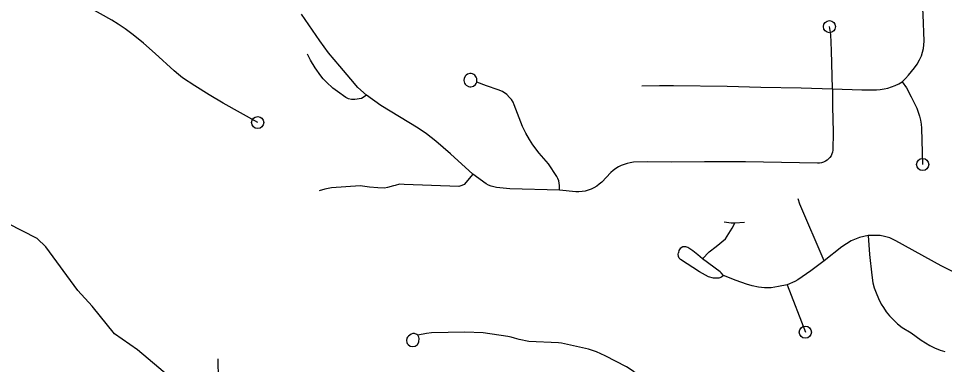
# Model space of a CAD drawing. Extents: x -19 to 366, y -4 to 359.
# Drawn here: x 146.019 to 146.741, y 192.473 to 192.743 of the extents above; entities that cross this region are included whole.
import ezdxf

# ---------------------------------------------------------------- set-up
doc = ezdxf.new("R2010")
doc.units = 0
for name, color, linetype in [('Level 33', 7, 'Continuous'), ('Level 35', 7, 'Continuous'), ('Level 60', 7, 'Continuous')]:
    doc.layers.add(name, color=color, linetype=linetype)

msp = doc.modelspace()

# ---------------------------------------------------------------- linework, layer by layer
at = {"layer": 'Level 33'}
for points in [[(146.70787, 192.69332), (146.71047, 192.69585), (146.71295, 192.69852), (146.71528, 192.70132), (146.71744, 192.70424), (146.71946, 192.70727), (146.72131, 192.71041), (146.72299, 192.71364), (146.72382, 192.71644), (146.7244, 192.7193), (146.72479, 192.7222), (146.72492, 192.72512), (146.72415, 192.74588), (146.72221, 192.78004)], [(146.20515, 192.66151), (146.17816, 192.67679), (146.16733, 192.6832), (146.15618, 192.69016), (146.14654, 192.69655), (146.14339, 192.69897), (146.14006, 192.70182), (146.1251, 192.71557), (146.1161, 192.72361), (146.10811, 192.73016), (146.10165, 192.73484), (146.09629, 192.73836), (146.09129, 192.74141), (146.07135, 192.75259), (146.05997, 192.75917), (146.03616, 192.77432)], [(146.28992, 192.68294), (146.28335, 192.68901), (146.27768, 192.69545), (146.26935, 192.70557), (146.26049, 192.71603), (146.25367, 192.72546), (146.23926, 192.74624)], [(146.65351, 192.688), (146.65276, 192.71786), (146.65224, 192.73019), (146.65113, 192.73644)], [(146.28992, 192.68294), (146.28735, 192.68099), (146.28621, 192.68028), (146.28086, 192.67963), (146.2783, 192.6796), (146.27597, 192.67998), (146.27383, 192.68103), (146.26734, 192.68569), (146.26387, 192.68843), (146.25881, 192.69297), (146.25632, 192.69561), (146.2543, 192.69808), (146.25, 192.70422), (146.2464, 192.71038), (146.24406, 192.71505)], [(146.37597, 192.69307), (146.37622, 192.69501), (146.37602, 192.69606), (146.37567, 192.69698), (146.37446, 192.69853), (146.37366, 192.6991), (146.3727, 192.69954), (146.37165, 192.69976), (146.37066, 192.69978), (146.36878, 192.69924), (146.36787, 192.69866), (146.36716, 192.69797), (146.36621, 192.69625), (146.36596, 192.69431), (146.36614, 192.69334), (146.36652, 192.69234), (146.36704, 192.6915), (146.36778, 192.69073), (146.36949, 192.68978), (146.37056, 192.68955), (146.37153, 192.68954), (146.37341, 192.69008), (146.37496, 192.69128), (146.37553, 192.69209), (146.37597, 192.69307)], [(146.44046, 192.60859), (146.44062, 192.61044), (146.44061, 192.6123), (146.44039, 192.61415), (146.43998, 192.61597), (146.43938, 192.61773), (146.43859, 192.61942), (146.43207, 192.62922), (146.42483, 192.63774), (146.41969, 192.64421), (146.41715, 192.64819), (146.41442, 192.65323), (146.41182, 192.65852), (146.4053, 192.67547), (146.40439, 192.67738), (146.40305, 192.67946), (146.4017, 192.68111), (146.39947, 192.68337), (146.39599, 192.68589), (146.39268, 192.68721), (146.38357, 192.69018), (146.37597, 192.69307)], [(146.65351, 192.688), (146.67639, 192.68712), (146.68775, 192.68718), (146.69078, 192.6874), (146.6938, 192.68784), (146.69676, 192.68851), (146.69965, 192.68939), (146.70248, 192.6905), (146.70521, 192.69181), (146.70787, 192.69332)], [(146.70787, 192.69332), (146.7113, 192.68866), (146.71497, 192.68164), (146.71924, 192.67267), (146.72037, 192.66968), (146.72131, 192.66662), (146.72209, 192.66351), (146.72266, 192.66037), (146.72304, 192.65719), (146.72387, 192.62876)], [(146.65351, 192.688), (146.65355, 192.67398), (146.65403, 192.65395), (146.65388, 192.63997), (146.65357, 192.63845), (146.65307, 192.63697), (146.65238, 192.63558), (146.65149, 192.6343), (146.65044, 192.63314), (146.64926, 192.63213), (146.64796, 192.63129), (146.64653, 192.63063), (146.64506, 192.63016), (146.64352, 192.62989), (146.64196, 192.62983), (146.58573, 192.63097), (146.55366, 192.63091), (146.52774, 192.63059), (146.50892, 192.63085), (146.49823, 192.63054), (146.4958, 192.63018), (146.4934, 192.62962), (146.49106, 192.62887), (146.48879, 192.62794), (146.48662, 192.62683), (146.48452, 192.62554), (146.48253, 192.62409), (146.48066, 192.62249), (146.4735, 192.61487), (146.47163, 192.61329), (146.46961, 192.61188), (146.46749, 192.61064), (146.46527, 192.60958), (146.46295, 192.60872), (146.46061, 192.60806), (146.45818, 192.6076), (146.45572, 192.60734), (146.45329, 192.6073), (146.44046, 192.60859)], [(146.50492, 192.69021), (146.51846, 192.69054), (146.52952, 192.69046), (146.57132, 192.68987), (146.5977, 192.68922), (146.62905, 192.68867), (146.65351, 192.688)], [(146.37303, 192.6213), (146.35562, 192.63702), (146.3442, 192.6469), (146.33673, 192.65274), (146.33023, 192.65712), (146.30122, 192.67494), (146.28992, 192.68294)], [(146.37303, 192.6213), (146.36616, 192.61326), (146.36434, 192.61237), (146.36209, 192.61156), (146.31942, 192.61305), (146.31586, 192.61335), (146.31236, 192.61246), (146.31104, 192.61206), (146.30651, 192.6107), (146.30416, 192.61023), (146.29882, 192.61046), (146.29231, 192.61106), (146.2852, 192.61203), (146.2628, 192.61054), (146.25752, 192.60957), (146.25323, 192.60821)], [(146.44046, 192.60859), (146.40182, 192.60968), (146.39137, 192.61071), (146.38927, 192.61119), (146.38721, 192.61187), (146.38525, 192.61273), (146.38334, 192.61376), (146.37303, 192.6213)], [(146.64716, 192.55353), (146.62796, 192.59767), (146.62688, 192.60191)], [(146.57731, 192.58286), (146.57459, 192.58291), (146.56909, 192.58375)], [(146.55223, 192.55519), (146.55729, 192.56048), (146.56273, 192.56463), (146.56996, 192.57078), (146.57525, 192.579), (146.57731, 192.58286)], [(146.58485, 192.58338), (146.57731, 192.58286)], [(146.68129, 192.57332), (146.67452, 192.57164), (146.66822, 192.56918), (146.66081, 192.5644), (146.64716, 192.55353)], [(146.68129, 192.57332), (146.68252, 192.55838), (146.68412, 192.54219), (146.68495, 192.53643), (146.68604, 192.53245), (146.68748, 192.52856), (146.68944, 192.52407), (146.69163, 192.5197), (146.69325, 192.51699), (146.69551, 192.51375), (146.69799, 192.51067), (146.7008, 192.50767), (146.70429, 192.5044), (146.70795, 192.50145), (146.71481, 192.49722), (146.7226, 192.49155), (146.72608, 192.48934), (146.72955, 192.48739), (146.73311, 192.48563), (146.73752, 192.4838), (146.74111, 192.4826)], [(146.78022, 192.53912), (146.77254, 192.53865), (146.76545, 192.53967), (146.7562, 192.54171), (146.74871, 192.54438), (146.73839, 192.54948), (146.70304, 192.56907), (146.6983, 192.57135), (146.69401, 192.57255), (146.69083, 192.57324), (146.68129, 192.57332)], [(146.55223, 192.55519), (146.54856, 192.55828), (146.54455, 192.5612), (146.54058, 192.56395), (146.53924, 192.56445), (146.53683, 192.56434), (146.53482, 192.56317), (146.53376, 192.56162), (146.53342, 192.56013), (146.53332, 192.55972)], [(146.56859, 192.54206), (146.56706, 192.54079), (146.56498, 192.53998), (146.56081, 192.54005), (146.55676, 192.54098), (146.54991, 192.54495), (146.53498, 192.55465), (146.53385, 192.55552), (146.53352, 192.55701), (146.53311, 192.55881), (146.53332, 192.55972)], [(146.56859, 192.54206), (146.56682, 192.54413), (146.5658, 192.54504), (146.55223, 192.55519)], [(146.64716, 192.55353), (146.63669, 192.5457), (146.62646, 192.53858), (146.62404, 192.53724), (146.61824, 192.53473)], [(146.61824, 192.53473), (146.61141, 192.53337), (146.60573, 192.53254), (146.60059, 192.53245), (146.59584, 192.53294), (146.59084, 192.5339), (146.58634, 192.53523), (146.57832, 192.5382), (146.56859, 192.54206)], [(146.61824, 192.53473), (146.63235, 192.49781)], [(146.53747, 192.42718), (146.52831, 192.43675), (146.52398, 192.44191), (146.51623, 192.4511), (146.5128, 192.45479), (146.50333, 192.46321), (146.49735, 192.46782), (146.49288, 192.47062), (146.47618, 192.47941), (146.46951, 192.48235), (146.46324, 192.48438), (146.44205, 192.48907), (146.43969, 192.48935), (146.41661, 192.49058), (146.40915, 192.49217), (146.4055, 192.49309), (146.40275, 192.49397), (146.4003, 192.4945), (146.38098, 192.49731), (146.36666, 192.4977), (146.34074, 192.49727), (146.33687, 192.49679), (146.33007, 192.49537)], [(146.33007, 192.49537), (146.32922, 192.49603), (146.3274, 192.49668), (146.32629, 192.49676), (146.32479, 192.49625), (146.32277, 192.49476), (146.3219, 192.49377), (146.3215, 192.49308), (146.32117, 192.49117), (146.32141, 192.48972), (146.32184, 192.48881), (146.32243, 192.48802), (146.32407, 192.48685), (146.32581, 192.48653), (146.32803, 192.48688), (146.32887, 192.48726), (146.32989, 192.488), (146.33098, 192.49021), (146.33124, 192.49275), (146.3309, 192.4938), (146.33007, 192.49537)], [(146.21233, 192.43154), (146.2087, 192.43495), (146.20741, 192.4371), (146.18625, 192.44936), (146.17792, 192.45461), (146.17662, 192.45602), (146.17562, 192.45766), (146.17496, 192.45912), (146.17461, 192.46078), (146.1742, 192.47683)]]:
    msp.add_lwpolyline(points, dxfattribs=at)
for centre in [(146.65113, 192.73644), (146.20515, 192.66151), (146.72387, 192.62876), (146.63235, 192.49781)]:
    msp.add_circle(centre, 0.00473, dxfattribs=at)
at = {"layer": 'Level 35'}
msp.add_lwpolyline([(146.15911, 192.45252), (146.15759, 192.45308), (146.15494, 192.45248), (146.14372, 192.45789), (146.13629, 192.46276), (146.11128, 192.48398), (146.09336, 192.49635), (146.07593, 192.5182), (146.06483, 192.53025), (146.0399, 192.56437), (146.03321, 192.57095), (146.01018, 192.58271)], dxfattribs=at)
at = {"layer": 'Level 60'}
for points in [[(154.11585, 1.87092), (153.9063, 10.48743), (153.69602, 19.10409), (153.48501, 27.72087), (153.27327, 36.3378), (153.0608, 44.95486), (152.84759, 53.57206), (152.63366, 62.1894), (152.419, 70.80688), (152.20362, 79.42449), (151.98751, 88.04225), (151.77068, 96.66014), (151.55312, 105.27817), (151.33484, 113.89634), (151.11584, 122.51465), (150.89612, 131.13311), (150.67568, 139.7517), (150.45452, 148.37043), (150.23264, 156.98931), (150.01005, 165.60832), (149.78674, 174.22748), (149.56272, 182.84677), (149.33799, 191.46621), (149.11254, 200.0858), (148.88638, 208.70552), (148.65952, 217.32539), (148.43194, 225.9454), (148.20366, 234.56555), (147.97466, 243.18584), (147.74497, 251.80628), (147.51457, 260.42687), (147.28346, 269.04759), (147.05165, 277.66846), (146.81914, 286.28948), (146.58593, 294.91064), (146.35202, 303.53194), (146.11742, 312.15339), (145.88211, 320.77499), (145.64611, 329.39673), (145.40941, 338.01861), (145.17202, 346.64065)], [(146.77834, 1.69699), (146.57878, 10.31313), (146.37852, 18.92942), (146.17757, 27.54584), (145.97591, 36.16241), (145.77356, 44.77911), (145.57052, 53.39596), (145.36679, 62.01295), (145.16236, 70.63008), (144.95724, 79.24735), (144.75142, 87.86477), (144.54492, 96.48232), (144.33773, 105.10002), (144.12986, 113.71787), (143.92129, 122.33585), (143.71204, 130.95398), (143.5021, 139.57225), (143.29148, 148.19067), (143.08018, 156.80923), (142.8682, 165.42794), (142.65553, 174.04679), (142.44218, 182.66579), (142.22816, 191.28493), (142.01345, 199.90421), (141.79807, 208.52365), (141.58202, 217.14322), (141.36528, 225.76295), (141.14788, 234.38282), (140.9298, 243.00284), (140.71105, 251.623), (140.49162, 260.24332), (140.27153, 268.86377), (140.05077, 277.48438), (139.82934, 286.10514), (139.60724, 294.72604), (139.38447, 303.34709), (139.16105, 311.96829), (138.93695, 320.58964), (138.7122, 329.21114), (138.48678, 337.83278), (138.2607, 346.45458)], [(0, 189.51617), (7.11214, 189.52059), (14.22427, 189.53386), (21.33637, 189.55597), (28.44845, 189.58693), (35.56048, 189.62672), (42.67245, 189.67537), (49.78436, 189.73285), (56.89619, 189.79918), (64.00793, 189.87436), (71.11958, 189.95838), (78.23111, 190.05124), (85.34253, 190.15294), (92.45381, 190.26349), (99.56495, 190.38288), (106.67593, 190.51112), (113.78675, 190.6482), (120.89739, 190.79412), (128.00785, 190.94888), (135.11811, 191.11248), (142.22816, 191.28493), (149.33799, 191.46621), (156.44759, 191.65634), (163.55694, 191.85531), (170.66605, 192.06312), (177.77489, 192.27977), (184.88345, 192.50526), (191.99173, 192.73959), (199.09971, 192.98276), (206.20739, 193.23477), (213.31474, 193.49561), (220.42177, 193.7653), (227.52845, 194.04382), (234.63479, 194.33118), (241.74076, 194.62738), (248.84635, 194.93241), (255.95157, 195.24628), (263.05638, 195.56898), (270.16079, 195.90052), (277.26478, 196.24089), (284.36834, 196.5901), (291.47147, 196.94814), (298.57414, 197.31501), (305.67635, 197.69072), (312.77809, 198.07525), (319.87934, 198.46862), (326.9801, 198.87082), (334.08035, 199.28185), (341.18009, 199.7017)]]:
    msp.add_spline(points, degree=3, dxfattribs=at)

doc.saveas('drawing.dxf')
